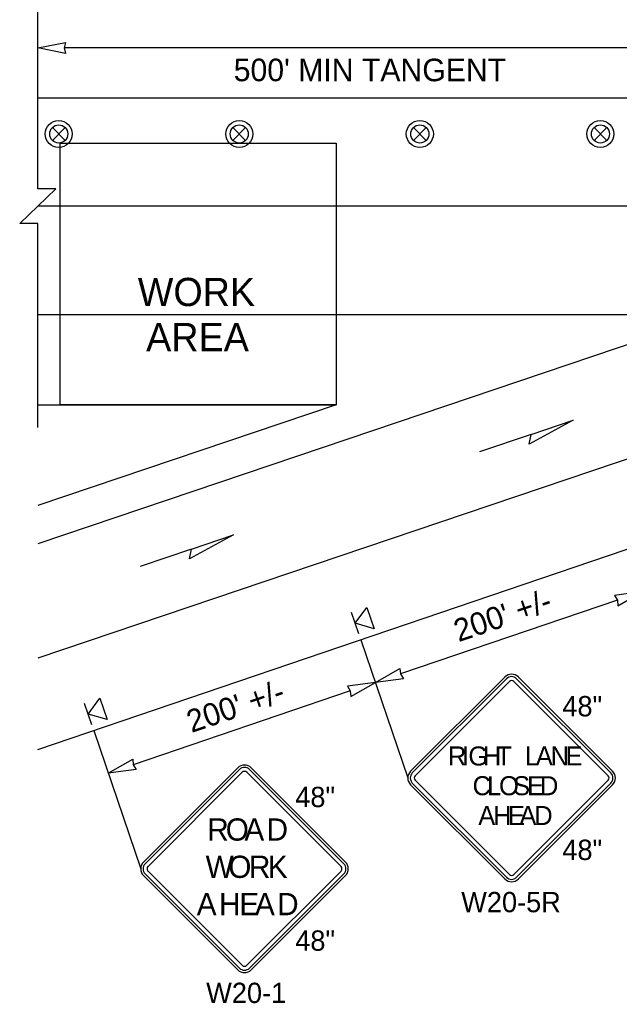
# Model space of a CAD drawing. Extents: x 99999 to 100116, y 99995 to 100013.
# Drawn here: x 100068.131 to 100070.257, y 100004.669 to 100008.156 of the extents above; entities that cross this region are included whole.
import ezdxf

# ---------------------------------------------------------------- set-up
doc = ezdxf.new("R2010")
doc.units = 0
for name, color, linetype in [('RD_MK_LineEdgeYellow', 7, 'Continuous'), ('RD_MK_LineLane', 7, 'Continuous'), ('TR_SN_ConstructionSigns', 7, 'Continuous'), ('TR_WZ_PortableSignMountBlk-Org', 7, 'Continuous'), ('TR_WZ_TrafficSafetyDrum', 7, 'Continuous'), ('TR_WZ_WorkAreaLabel', 7, 'Continuous'), ('TR_WZ_WorkZoneDetails', 7, 'Continuous'), ('TR_WZ_WorkZoneTextCurrent', 7, 'Continuous')]:
    doc.layers.add(name, color=color, linetype=linetype)

msp = doc.modelspace()

# ---------------------------------------------------------------- linework, layer by layer
at = {"layer": 'RD_MK_LineEdgeYellow'}
for p, q in [((100068.195, 100007.8789), (100075.43, 100007.8789)), ((100068.195, 100007.1109), (100069.2533, 100007.1109)), ((100070.6655, 100006.7269), (100068.195, 100005.8927)), ((100069.2943, 100006.6692), (100068.195, 100006.298))]:
    msp.add_line(p, q, dxfattribs=at)
at = {"layer": 'RD_MK_LineLane'}
msp.add_lwpolyline([(100075.43, 100007.4949), (100068.195, 100007.4949)], dxfattribs=at)
at = {"layer": 'TR_SN_ConstructionSigns'}
for p, q in [((100069.8509, 100005.8261), (100069.5168, 100005.492)), ((100069.8568, 100005.8202), (100069.5227, 100005.4861)), ((100070.2267, 100005.4861), (100069.8926, 100005.8202)), ((100070.2327, 100005.492), (100069.8986, 100005.8261)), ((100069.5327, 100005.4761), (100069.8668, 100005.8102)), ((100069.8827, 100005.8102), (100070.2168, 100005.4761)), ((100068.9041, 100005.5043), (100068.57, 100005.1702)), ((100069.2859, 100005.1702), (100068.9518, 100005.5043)), ((100068.91, 100005.4983), (100068.5759, 100005.1642)), ((100068.5859, 100005.1543), (100068.92, 100005.4884)), ((100068.9359, 100005.4884), (100069.27, 100005.1543)), ((100069.28, 100005.1642), (100068.9458, 100005.4983)), ((100069.5168, 100005.4443), (100069.8509, 100005.1102)), ((100069.5227, 100005.4503), (100069.8568, 100005.1162)), ((100069.8668, 100005.1261), (100069.5327, 100005.4602)), ((100070.2168, 100005.4602), (100069.8827, 100005.1261)), ((100069.8926, 100005.1162), (100070.2267, 100005.4503)), ((100069.8986, 100005.1102), (100070.2327, 100005.4443)), ((100068.57, 100005.1224), (100068.9041, 100004.7883)), ((100068.5759, 100005.1284), (100068.91, 100004.7943)), ((100068.92, 100004.8043), (100068.5859, 100005.1384)), ((100069.27, 100005.1384), (100068.9359, 100004.8043)), ((100068.9458, 100004.7943), (100069.28, 100005.1284)), ((100068.9518, 100004.7883), (100069.2859, 100005.1224))]:
    msp.add_line(p, q, dxfattribs=at)
for centre, radius, start, end in [((100069.8747, 100005.8023), 0.0338, 45, 135), ((100069.8747, 100005.8023), 0.0253, 45, 135), ((100069.8747, 100005.8023), 0.0113, 45, 135), ((100068.9279, 100005.4804), 0.0338, 45, 135), ((100068.9279, 100005.4804), 0.0253, 45, 135), ((100068.9279, 100005.4804), 0.0113, 45, 135), ((100069.5406, 100005.4682), 0.0338, 135, 225), ((100069.5406, 100005.4682), 0.0253, 135, 225), ((100069.5406, 100005.4682), 0.0113, 135, 225), ((100070.2088, 100005.4682), 0.0113, 315, 45), ((100070.2088, 100005.4682), 0.0253, 315, 45), ((100070.2088, 100005.4682), 0.0338, 315, 45), ((100068.5938, 100005.1463), 0.0338, 135, 225), ((100068.5938, 100005.1463), 0.0253, 135, 225), ((100068.5938, 100005.1463), 0.0113, 135, 225), ((100069.2621, 100005.1463), 0.0113, 315, 45), ((100069.2621, 100005.1463), 0.0253, 315, 45), ((100069.2621, 100005.1463), 0.0338, 315, 45), ((100069.8747, 100005.1341), 0.0253, 225, 315), ((100069.8747, 100005.1341), 0.0113, 225, 315), ((100069.8747, 100005.1341), 0.0338, 225, 315), ((100068.9279, 100004.8122), 0.0113, 225, 315), ((100068.9279, 100004.8122), 0.0338, 225, 315), ((100068.9279, 100004.8122), 0.0253, 225, 315)]:
    msp.add_arc(centre, radius, start, end, dxfattribs=at)
at = {"layer": 'TR_WZ_PortableSignMountBlk-Org'}
for p, q in [((100069.3333, 100005.9787), (100069.3076, 100006.0545)), ((100068.3865, 100005.6569), (100068.3608, 100005.7326))]:
    msp.add_line(p, q, dxfattribs=at)
for points in [[(100069.3205, 100006.0165), (100069.362, 100006.0729), (100069.3877, 100005.9972)], [(100068.3737, 100005.6947), (100068.4152, 100005.7511), (100068.4409, 100005.6753)]]:
    msp.add_lwpolyline(points, close=True, dxfattribs=at)
at = {"layer": 'TR_WZ_TrafficSafetyDrum'}
for p, q in [((100068.2468, 100007.7735), (100068.292, 100007.7283)), ((100068.292, 100007.7735), (100068.2468, 100007.7283)), ((100068.8868, 100007.7735), (100068.932, 100007.7283)), ((100068.932, 100007.7735), (100068.8868, 100007.7283)), ((100069.5268, 100007.7735), (100069.572, 100007.7283)), ((100069.572, 100007.7735), (100069.5268, 100007.7283)), ((100070.1668, 100007.7735), (100070.212, 100007.7283)), ((100070.212, 100007.7735), (100070.1668, 100007.7283))]:
    msp.add_line(p, q, dxfattribs=at)
for centre, radius in [((100068.2694, 100007.7509), 0.048), ((100068.2694, 100007.7509), 0.048), ((100068.2694, 100007.7509), 0.032), ((100068.9094, 100007.7509), 0.048), ((100068.9094, 100007.7509), 0.048), ((100068.9094, 100007.7509), 0.032), ((100069.5494, 100007.7509), 0.048), ((100069.5494, 100007.7509), 0.048), ((100069.5494, 100007.7509), 0.032), ((100070.1894, 100007.7509), 0.048), ((100070.1894, 100007.7509), 0.048), ((100070.1894, 100007.7509), 0.032)]:
    msp.add_circle(centre, radius, dxfattribs=at)
at = {"layer": 'TR_WZ_WorkZoneDetails'}
for p, q in [((100070.5087, 100008.0559), (100068.2887, 100008.0559)), ((100069.2533, 100007.1109), (100070.6024, 100007.1109)), ((100070.6024, 100007.1109), (100069.2943, 100006.6692)), ((100068.195, 100006.7909), (100069.2533, 100006.7909)), ((100069.2533, 100006.7909), (100068.195, 100006.4338)), ((100069.9441, 100006.6859), (100069.7613, 100006.6242)), ((100068.195, 100005.5689), (100070.6601, 100006.4069)), ((100068.7404, 100006.2795), (100068.5576, 100006.2178)), ((100070.2498, 100006.0985), (100069.4805, 100005.8369)), ((100069.3403, 100005.9583), (100069.5069, 100005.4682)), ((100069.303, 100005.7766), (100068.5337, 100005.5151)), ((100068.3935, 100005.6364), (100068.5601, 100005.1463))]:
    msp.add_line(p, q, dxfattribs=at)
msp.add_lwpolyline([(100068.195, 100006.7109), (100068.195, 100007.433), (100068.131, 100007.433), (100068.259, 100007.5569), (100068.195, 100007.5569), (100068.195, 100008.2789)], dxfattribs=at)
for points in [[(100068.195, 100008.0559), (100068.2933, 100008.0751), (100068.2887, 100008.0559), (100068.2933, 100008.0366)], [(100068.275, 100006.7909), (100068.275, 100007.7189), (100069.2533, 100007.7189), (100069.2533, 100006.7909)], [(100070.093, 100006.7362), (100069.9371, 100006.651), (100069.9441, 100006.6859)], [(100068.8893, 100006.3298), (100068.7333, 100006.2445), (100068.7404, 100006.2795)], [(100070.3386, 100006.1286), (100070.2393, 100006.1152), (100070.2498, 100006.0985), (100070.2517, 100006.0787)], [(100069.3918, 100005.8068), (100069.4786, 100005.8567), (100069.4805, 100005.8369), (100069.491, 100005.8202)], [(100069.3918, 100005.8068), (100069.2925, 100005.7934), (100069.303, 100005.7766), (100069.3049, 100005.7569)], [(100068.445, 100005.4849), (100068.5318, 100005.5348), (100068.5337, 100005.5151), (100068.5442, 100005.4983)]]:
    msp.add_lwpolyline(points, close=True, dxfattribs=at)

# ---------------------------------------------------------------- texts
at = {"layer": 'TR_SN_ConstructionSigns'}
for s, height, p in [('48"', 0.072, (100070.0545, 100005.6867)), ('R', 0.0675, (100069.6493, 100005.5125)), ('I', 0.0675, (100069.6986, 100005.5125)), ('G', 0.0675, (100069.7215, 100005.5125)), ('H', 0.0675, (100069.7728, 100005.5125)), ('T', 0.0675, (100069.8201, 100005.5125)), ('L', 0.0675, (100069.922, 100005.5125)), ('A', 0.0675, (100069.9605, 100005.5125)), ('N', 0.0675, (100070.0131, 100005.5125)), ('E', 0.0675, (100070.0658, 100005.5125)), ('C', 0.0675, (100069.7364, 100005.407)), ('L', 0.0675, (100069.7877, 100005.407)), ('O', 0.0675, (100069.8302, 100005.407)), ('S', 0.0675, (100069.8801, 100005.407)), ('E', 0.0675, (100069.9294, 100005.407)), ('D', 0.0675, (100069.9753, 100005.407)), ('48"', 0.072, (100069.1077, 100005.3649)), ('A', 0.0675, (100069.7566, 100005.3015)), ('H', 0.0675, (100069.8093, 100005.3015)), ('E', 0.0675, (100069.8619, 100005.3015)), ('A', 0.0675, (100069.9024, 100005.3015)), ('D', 0.0675, (100069.9551, 100005.3015)), ('R', 0.0788, (100068.796, 100005.2462)), ('O', 0.0788, (100068.8614, 100005.2462)), ('A', 0.0788, (100068.9276, 100005.2462)), ('D', 0.0788, (100069.0063, 100005.2462)), ('48"', 0.072, (100070.0545, 100005.1776)), ('W', 0.0788, (100068.7901, 100005.114)), ('O', 0.0788, (100068.8705, 100005.114)), ('R', 0.0788, (100068.9437, 100005.114)), ('K', 0.0788, (100069.0106, 100005.114)), ('A', 0.0788, (100068.7586, 100004.9818)), ('H', 0.0788, (100068.8374, 100004.9818)), ('E', 0.0788, (100068.9098, 100004.9818)), ('A', 0.0788, (100068.965, 100004.9818)), ('D', 0.0788, (100069.0437, 100004.9818)), ('W20-5R', 0.072, (100069.6961, 100004.9923)), ('48"', 0.072, (100069.1077, 100004.8558)), ('W20-1', 0.072, (100068.7921, 100004.6705))]:
    msp.add_text(s, height=height, rotation=360, dxfattribs=at).set_placement(p)
at = {"layer": 'TR_WZ_WorkAreaLabel'}
for s, p in [('WORK', (100068.5496, 100007.1409)), ('AREA', (100068.5793, 100006.9809))]:
    msp.add_text(s, height=0.1, dxfattribs=at).set_placement(p)
at = {"layer": 'TR_WZ_WorkZoneTextCurrent'}
msp.add_text("500' MIN TANGENT", height=0.08, dxfattribs=at).set_placement((100068.8897, 100007.9379))
for p in [(100069.6866, 100005.9492), (100068.7398, 100005.6274)]:
    msp.add_text("200' +/-", height=0.08, rotation=18.775, dxfattribs=at).set_placement(p)

doc.saveas('drawing.dxf')
